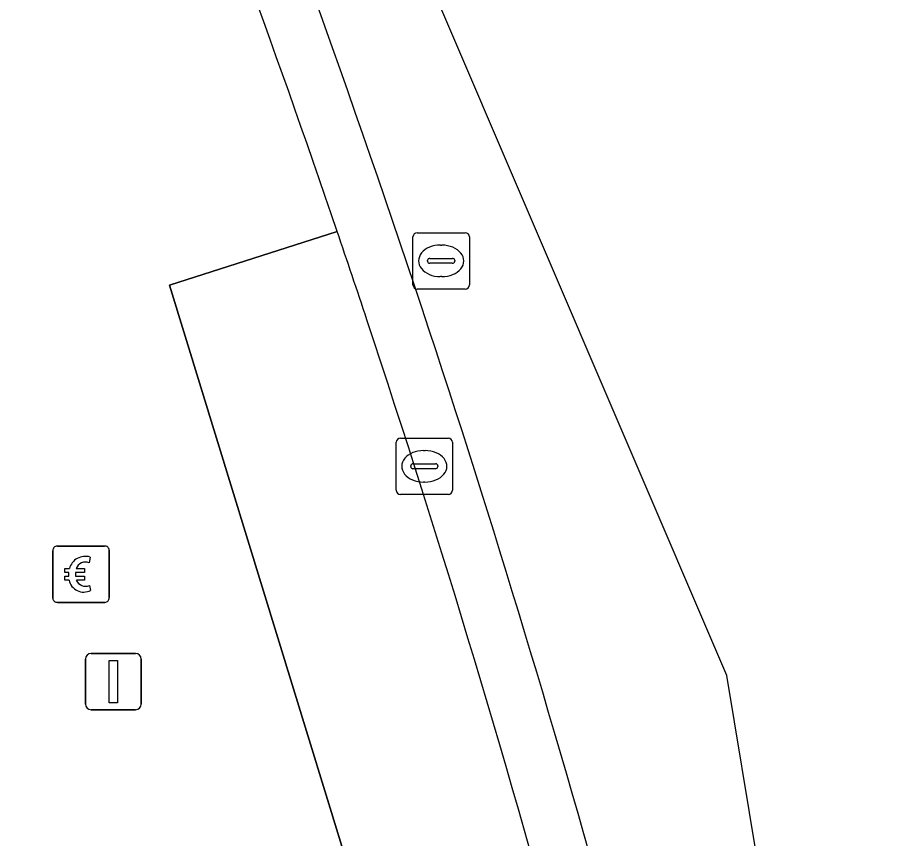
# Model space of a CAD drawing. Extents: x 160377 to 161131, y 383938 to 384853.
# Drawn here: x 161115.1 to 161130.55, y 384318.43 to 384333.02 of the extents above; entities that cross this region are included whole.
import ezdxf

# ---------------------------------------------------------------- set-up
doc = ezdxf.new("R2010")
doc.units = 0
for name, color, linetype in [('IMGEO_Betaalautomaat', 7, 'Continuous'), ('IMGEO_Fietspad_gesloten', 7, 'Continuous'), ('IMGEO_Fietspad_open', 7, 'Continuous'), ('IMGEO_Kolk', 7, 'Continuous'), ('IMGEO_Lichtmast', 7, 'Continuous'), ('IMGEO_Parkeervlak_open', 7, 'Continuous'), ('IMGEO_Rioolput', 7, 'Continuous'), ('IMGEO_Voetpad_open', 7, 'Continuous')]:
    doc.layers.add(name, color=color, linetype=linetype)

msp = doc.modelspace()

# ---------------------------------------------------------------- linework, layer by layer
at = {"layer": 'IMGEO_Betaalautomaat'}
for p, q in [((161115.731, 384322.703), (161115.731, 384323.544)), ((161115.731, 384323.544), (161115.731, 384322.703)), ((161115.806, 384323.627), (161116.647, 384323.627)), ((161116.647, 384323.627), (161115.806, 384323.627)), ((161116.73, 384323.553), (161116.73, 384322.712)), ((161116.73, 384322.712), (161116.73, 384323.553)), ((161116.393, 384323.432), (161116.376, 384323.332)), ((161116.014, 384323.091), (161116.014, 384323.159)), ((161116.135, 384323.159), (161116.135, 384323.091)), ((161116.38, 384322.926), (161116.402, 384322.839)), ((161116.656, 384322.628), (161115.815, 384322.628)), ((161115.815, 384322.628), (161116.656, 384322.628))]:
    msp.add_line(p, q, dxfattribs=at)
for points in [[(161116.014, 384323.159), (161115.945, 384323.159), (161115.945, 384323.228), (161116.024, 384323.228)], [(161116.146, 384323.228), (161116.293, 384323.228), (161116.293, 384323.159), (161116.135, 384323.159)], [(161116.019, 384323.022), (161115.945, 384323.022), (161115.945, 384323.091), (161116.014, 384323.091)], [(161116.135, 384323.091), (161116.293, 384323.091), (161116.293, 384323.022), (161116.149, 384323.022)]]:
    msp.add_lwpolyline(points, dxfattribs=at)
for centre, radius, start, end in [((161115.809, 384323.55), 0.0779, 92.4484, 184.2845), ((161115.809, 384323.55), 0.0779, 92.4484, 184.2845), ((161116.653, 384323.55), 0.0779, 2.4484, 94.2845), ((161116.653, 384323.55), 0.0779, 2.4484, 94.2845), ((161116.307, 384323.152), 0.293, 73.014, 165.0139), ((161116.313, 384323.165), 0.179, 69.3236, 159.5683), ((161116.28, 384323.077), 0.267, 191.8096, 297.0389), ((161116.313, 384323.092), 0.179, 202.7625, 291.8693), ((161115.809, 384322.706), 0.0779, 182.4484, 274.2845), ((161115.809, 384322.706), 0.0779, 182.4484, 274.2845), ((161116.653, 384322.706), 0.0779, 272.4484, 4.2845), ((161116.653, 384322.706), 0.0779, 272.4484, 4.2845)]:
    msp.add_arc(centre, radius, start, end, dxfattribs=at)
at = {"layer": 'IMGEO_Fietspad_gesloten'}
msp.add_lwpolyline([(161130.552, 384285.673), (161130.473, 384295.252), (161130.392, 384305.052), (161127.696, 384321.331), (161112.031, 384357.896), (161110.644, 384357.261)], dxfattribs=at)
for centre, radius, start, end in [((160905.118, 384255.843), 228.794, 18.14496, 21.40104), ((160906.999, 384256.487), 226.807, 15.11789, 18.13829)]:
    msp.add_arc(centre, radius, start, end, dxfattribs=at)
at = {"layer": 'IMGEO_Fietspad_open'}
for centre, radius, start, end in [((160905.118, 384255.843), 228.794, 18.14496, 21.40104), ((160910.294, 384257.634), 222.324, 18.78232, 21.4896), ((160974.248, 384279.063), 154.876, 18.2817, 18.89448), ((160912.792, 384258.306), 219.741, 15.09376, 18.39405), ((160906.999, 384256.487), 226.807, 15.11789, 18.13829)]:
    msp.add_arc(centre, radius, start, end, dxfattribs=at)
at = {"layer": 'IMGEO_Kolk'}
for p, q in [((161121.901, 384325.544), (161122.753, 384325.544)), ((161121.826, 384324.618), (161121.826, 384325.47)), ((161122.827, 384325.47), (161122.827, 384324.618)), ((161122.314, 384325.324), (161122.339, 384325.324)), ((161122.085, 384325.038), (161122.085, 384325.05)), ((161122.128, 384325.087), (161122.526, 384325.087)), ((161122.569, 384325.05), (161122.569, 384325.038)), ((161122.523, 384325.001), (161122.125, 384325.001)), ((161122.337, 384324.764), (161122.312, 384324.764)), ((161122.753, 384324.544), (161121.901, 384324.544))]:
    msp.add_line(p, q, dxfattribs=at)
for points in [[(161121.901, 384325.544), (161122.753, 384325.544)], [(161121.826, 384324.618), (161121.826, 384325.47)], [(161122.827, 384325.47), (161122.827, 384324.618)], [(161122.753, 384324.544), (161121.901, 384324.544)]]:
    msp.add_lwpolyline(points, dxfattribs=at)
for centre, radius, start, end in [((161121.903, 384325.468), 0.0765, 91.552, 178.448), ((161121.903, 384325.468), 0.0765, 91.552, 178.448), ((161122.751, 384325.468), 0.0765, 1.552, 88.448), ((161122.751, 384325.468), 0.0765, 1.552, 88.448), ((161122.125, 384325.047), 0.0403, 85.8775, 175.7526), ((161122.53, 384325.049), 0.0386, 1.7309, 96.639), ((161122.122, 384325.037), 0.0366, 178.938, 274.7102), ((161122.526, 384325.044), 0.043, 264.8664, 352.4533), ((161121.903, 384324.62), 0.0765, 181.552, 268.448), ((161121.903, 384324.62), 0.0765, 181.552, 268.448), ((161122.751, 384324.62), 0.0765, 271.552, 358.448), ((161122.751, 384324.62), 0.0765, 271.552, 358.448)]:
    msp.add_arc(centre, radius, start, end, dxfattribs=at)
for centre, major_axis, ratio, start_param, end_param in [((161122.313, 384325.044), (-0.387, 0.002), 0.722429, 4.712389, 7.853982), ((161122.338, 384325.044), (-0.39, 0.002), 0.717154, 1.570796, 4.712389)]:
    msp.add_ellipse(centre, major_axis=major_axis, ratio=ratio, start_param=start_param, end_param=end_param, dxfattribs=at)
at = {"layer": 'IMGEO_Lichtmast'}
for p, q in [((161116.41, 384321.721), (161117.2, 384321.721)), ((161117.2, 384321.721), (161116.41, 384321.721)), ((161116.31, 384320.821), (161116.31, 384321.621)), ((161116.31, 384321.621), (161116.31, 384320.821)), ((161117.3, 384321.621), (161117.3, 384320.821)), ((161117.3, 384320.821), (161117.3, 384321.621)), ((161117.2, 384320.721), (161116.41, 384320.721)), ((161116.41, 384320.721), (161117.2, 384320.721))]:
    msp.add_line(p, q, dxfattribs=at)
msp.add_lwpolyline([(161116.73, 384321.596), (161116.88, 384321.596), (161116.88, 384320.846), (161116.73, 384320.846), (161116.73, 384321.596)], dxfattribs=at)
for centre, start, end in [((161116.41, 384321.621), 90, 180), ((161116.41, 384321.621), 90, 180), ((161117.2, 384321.621), 0, 90), ((161117.2, 384321.621), 360, 90), ((161116.41, 384320.821), 180, 270), ((161116.41, 384320.821), 180, 270), ((161117.2, 384320.821), 270, 0), ((161117.2, 384320.821), 270, 0)]:
    msp.add_arc(centre, 0.1, start, end, dxfattribs=at)
at = {"layer": 'IMGEO_Parkeervlak_open'}
msp.add_lwpolyline([(161120.779, 384329.216), (161117.804, 384328.262), (161122.764, 384312.111), (161125.645, 384312.819)], dxfattribs=at)
for centre, radius, start, end in [((160974.248, 384279.063), 154.876, 18.2817, 18.89448), ((160912.792, 384258.306), 219.741, 15.09376, 18.39405)]:
    msp.add_arc(centre, radius, start, end, dxfattribs=at)
at = {"layer": 'IMGEO_Rioolput'}
for p, q in [((161122.125, 384328.266), (161122.125, 384329.118)), ((161122.2, 384329.192), (161123.052, 384329.192)), ((161123.126, 384329.118), (161123.126, 384328.266)), ((161122.613, 384328.972), (161122.638, 384328.972)), ((161122.384, 384328.686), (161122.384, 384328.698)), ((161122.822, 384328.649), (161122.424, 384328.649)), ((161122.427, 384328.735), (161122.825, 384328.735)), ((161122.868, 384328.698), (161122.868, 384328.686)), ((161122.636, 384328.412), (161122.611, 384328.412)), ((161123.052, 384328.192), (161122.2, 384328.192))]:
    msp.add_line(p, q, dxfattribs=at)
for points in [[(161122.125, 384328.266), (161122.125, 384329.118)], [(161122.2, 384329.192), (161123.052, 384329.192)], [(161123.126, 384329.118), (161123.126, 384328.266)], [(161123.052, 384328.192), (161122.2, 384328.192)]]:
    msp.add_lwpolyline(points, dxfattribs=at)
for centre, radius, start, end in [((161122.202, 384329.116), 0.0765, 91.552, 178.448), ((161122.202, 384329.116), 0.0765, 91.552, 178.448), ((161123.05, 384329.116), 0.0765, 1.552, 88.448), ((161123.05, 384329.116), 0.0765, 1.552, 88.448), ((161122.424, 384328.695), 0.0403, 85.8775, 175.7526), ((161122.421, 384328.685), 0.0366, 178.938, 274.7102), ((161122.825, 384328.692), 0.043, 264.8664, 352.4533), ((161122.829, 384328.697), 0.0386, 1.7309, 96.639), ((161122.202, 384328.268), 0.0765, 181.552, 268.448), ((161122.202, 384328.268), 0.0765, 181.552, 268.448), ((161123.05, 384328.268), 0.0765, 271.552, 358.448), ((161123.05, 384328.268), 0.0765, 271.552, 358.448)]:
    msp.add_arc(centre, radius, start, end, dxfattribs=at)
for centre, major_axis, ratio, start_param, end_param in [((161122.612, 384328.692), (-0.387, 0.002), 0.722429, 4.712389, 7.853982), ((161122.637, 384328.692), (-0.39, 0.002), 0.717154, 1.570796, 4.712389)]:
    msp.add_ellipse(centre, major_axis=major_axis, ratio=ratio, start_param=start_param, end_param=end_param, dxfattribs=at)
at = {"layer": 'IMGEO_Voetpad_open'}
msp.add_lwpolyline([(161125.645, 384312.819), (161122.764, 384312.111), (161117.804, 384328.262), (161120.779, 384329.216)], dxfattribs=at)
msp.add_arc((160910.294, 384257.634), 222.324, 18.78232, 21.4896, dxfattribs=at)

doc.saveas('drawing.dxf')
